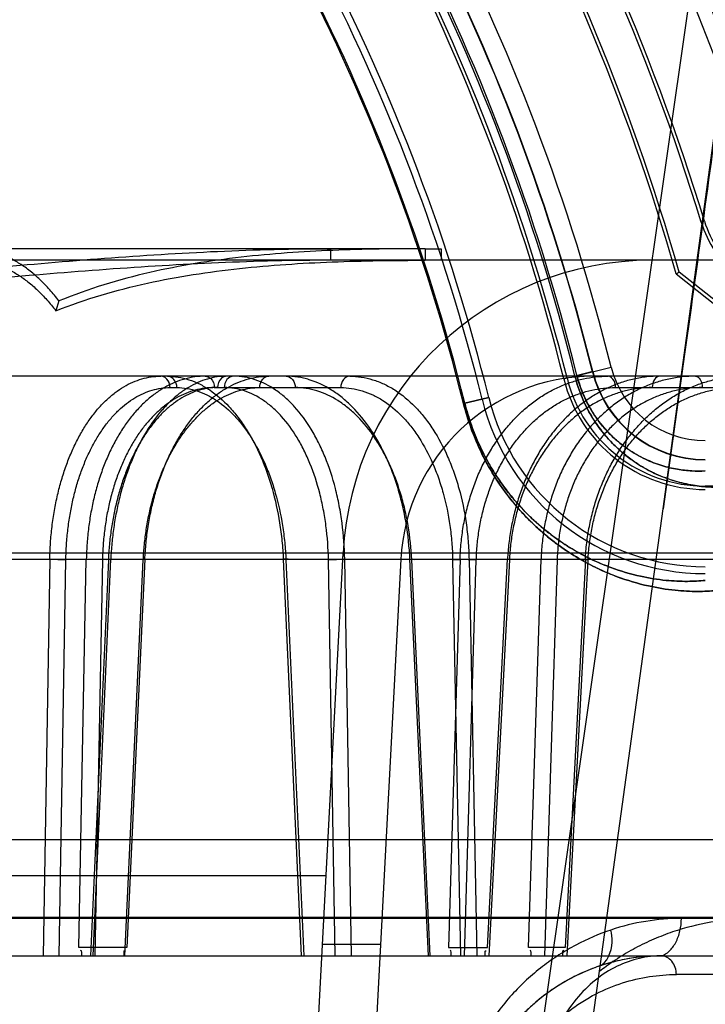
# Model space of a CAD drawing. Header units: millimetres. Extents: x 0 to 297, y 0 to 210.
# Tile 393 of 405: x 242.4574 to 242.546, y 158.7252 to 158.8526. Entities that reach past the tile are written whole.
import ezdxf

# ---------------------------------------------------------------- set-up
doc = ezdxf.new("R2010")
doc.units = ezdxf.units.MM
doc.header["$LTSCALE"] = 16.335
doc.layers.get('0').update_dxf_attribs({"linetype": 'CONTINUOUS'})
for name, color, linetype in [('AXES_REF', 7, 'CONTINUOUS'), ('INTFCLR_1', 7, 'CONTINUOUS'), ('INTFCLR_144815', 7, 'CONTINUOUS'), ('INTFCLR_72935', 7, 'CONTINUOUS')]:
    doc.layers.add(name, color=color, linetype=linetype)

msp = doc.modelspace()

# ---------------------------------------------------------------- linework, layer by layer
at = {"color": 7, "linetype": 'Continuous'}
for radius in [4.8479140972, 4.8475, 4.8164570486]:
    msp.add_circle((241.5069109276, 154.9564782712), radius, dxfattribs=at)
msp.add_arc((241.5069109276, 154.9564782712), 4.8, 278.2771290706, 261.7228709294, dxfattribs=at)
at = {"layer": 'AXES_REF', "color": 7, "linetype": 'Continuous'}
msp.add_arc((241.5069109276, 154.9564782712), 4.91, 113.0826119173, 66.9173880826, dxfattribs=at)
at = {"layer": 'AXES_REF', "color": 9, "linetype": 'Continuous'}
msp.add_arc((241.5069109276, 154.9564782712), 4.4222561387, 94.4118118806, 85.5881881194, dxfattribs=at)
at = {"layer": 'INTFCLR_1', "color": 9, "linetype": 'Continuous'}
for p, q in [((242.5455073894, 158.8264149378), (242.5459258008, 158.8265425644)), ((242.5291855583, 158.8065024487), (242.5338629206, 158.8076626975)), ((242.528157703, 158.8062474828), (242.5277331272, 158.8061421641)), ((242.5147802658, 158.8029291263), (242.5180272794, 158.8037345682))]:
    msp.add_line(p, q, dxfattribs=at)
at = {"layer": 'INTFCLR_1', "color": 6, "linetype": 'Continuous'}
for centre, radius, start, end in [((242.2670507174, 158.7414782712), 0.3024416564, 16.9630954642, 50.66033312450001), ((242.2670507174, 158.7414782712), 0.3015600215, 16.9630954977, 50.6004938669), ((242.2670507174, 158.7414782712), 0.2911225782, 16.9630954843, 44.741095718), ((242.2670507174, 158.7414782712), 0.2915600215, 16.9630953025, 44.8084638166), ((242.2670507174, 158.7414782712), 0.2996810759, 10.8985890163, 42.7086480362), ((242.2670507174, 158.7414782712), 0.2685828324, 13.9313766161, 41.16544924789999), ((242.2670507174, 158.7414782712), 0.2690202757, 13.9313763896, 41.16544924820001), ((242.2670507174, 158.7414782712), 0.2585828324, 13.9313761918, 41.1654492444), ((242.2670507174, 158.7414782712), 0.2577011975, 13.9313763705, 41.1654492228), ((242.5587252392, 158.8304467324), 0.0138190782, 196.9630953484, 231.7098366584), ((242.5587252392, 158.8304467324), 0.0133816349, 196.9630993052, 231.7098335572), ((242.5460372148, 158.8106826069), 0.018858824, 193.9313730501, 270.0000005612), ((242.5460372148, 158.8106826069), 0.0184213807, 193.9313762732, 270.0000001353), ((242.5460372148, 158.8106826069), 0.0297404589, 193.9313764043, 269.9999999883), ((242.5460372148, 158.8106826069), 0.028858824, 193.9313780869, 270.0000003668)]:
    msp.add_arc(centre, radius, start, end, dxfattribs=at)
at = {"layer": 'INTFCLR_1', "color": 9, "linetype": 'Continuous'}
for centre, radius, start, end in [((242.2670507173, 158.7414782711), 0.302178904, 4.2349584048, 43.61014177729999), ((242.2670507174, 158.7414782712), 0.2748983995, 13.9313763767, 41.1654492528), ((242.2670507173, 158.7414782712), 0.2723987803, 13.931376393, 41.1654492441), ((242.2670507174, 158.7414782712), 0.2700792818, 13.9313770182, 41.165449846), ((242.2670507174, 158.7414782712), 0.2703464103, 13.9313763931, 41.1654492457), ((242.2670507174, 158.7414782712), 0.2552374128, 13.9313770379, 41.16544983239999), ((242.2670507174, 158.7414782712), 0.2554052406, 13.9313763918, 41.1654492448), ((242.5460372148, 158.8106826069), 0.0125432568, 193.931376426, 269.9999999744), ((242.5460372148, 158.8106826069), 0.0150428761, 193.9313763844, 270.0000000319)]:
    msp.add_arc(centre, radius, start, end, dxfattribs=at)
for points, knots in [([(242.5291855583, 158.8065024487), (242.5293051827, 158.8060202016), (242.5295786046, 158.8050769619), (242.5300872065, 158.8037251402), (242.5308410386, 158.8020998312), (242.5320655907, 158.8000445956), (242.5336970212, 158.7980661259), (242.5353689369, 158.7965210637), (242.5371228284, 158.7951842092), (242.5399422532, 158.7935457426), (242.5432319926, 158.7924866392), (242.5462878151, 158.7921251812), (242.5476900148, 158.7921184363), (242.5483625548, 158.7921521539)], [0, 0, 0, 0, 0.0575012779, 0.1135163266, 0.166991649, 0.2646772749, 0.3895690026, 0.4621734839, 0.5277539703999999, 0.6444450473, 0.8381308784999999, 0.9220700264, 1, 1, 1, 1]), ([(242.5294448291, 158.8065667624), (242.5295483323, 158.806149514), (242.5298963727, 158.8049500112), (242.5306644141, 158.8031182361), (242.531941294, 158.8009830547), (242.5333564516, 158.7992750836), (242.5348063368, 158.7979437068), (242.536326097, 158.7967938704), (242.5381772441, 158.7957297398), (242.540346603, 158.7948893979), (242.5423684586, 158.7944067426), (242.5442499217, 158.7941963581), (242.545458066, 158.7941994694), (242.5460372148, 158.7942328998)], [0, 0, 0, 0, 0.0575673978, 0.16708977, 0.2648739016, 0.3898410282, 0.4624776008, 0.5280767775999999, 0.6447336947, 0.747042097, 0.8385964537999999, 0.9223167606, 1, 1, 1, 1]), ([(242.514780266, 158.8029291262), (242.5150280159, 158.8019303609), (242.5156036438, 158.8000066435), (242.5167000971, 158.797289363), (242.5179486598, 158.7948398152), (242.5192924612, 158.7926650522), (242.5206741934, 158.7907670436), (242.5224559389, 158.7886467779), (242.5242829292, 158.786841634), (242.5261243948, 158.7853130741), (242.527826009, 158.7840456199), (242.5298893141, 158.7827305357), (242.5322993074, 158.7814838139), (242.5351769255, 158.78028178), (242.538439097, 158.7793129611), (242.5419596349, 158.7787409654), (242.5449174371, 158.7785917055), (242.5467011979, 158.7786762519), (242.5475007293, 158.7787542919)], [0, 0, 0, 0, 0.06983020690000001, 0.1360165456, 0.1985856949, 0.2561722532, 0.3093207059, 0.3577512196, 0.4440024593, 0.4831205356, 0.5200948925, 0.5879287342, 0.6488908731, 0.7039975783, 0.7993757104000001, 0.8790225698, 0.9454860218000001, 1, 1, 1, 1]), ([(242.5149431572, 158.8029695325), (242.5151785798, 158.8020204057), (242.5157257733, 158.8001923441), (242.5167683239, 158.7976104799), (242.5179556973, 158.7952833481), (242.5192337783, 158.7932175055), (242.5205479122, 158.7914149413), (242.5222425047, 158.7894018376), (242.5239799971, 158.7876885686), (242.525731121, 158.7862384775), (242.5273492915, 158.7850365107), (242.5293108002, 158.7837902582), (242.531601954, 158.7826100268), (242.5343365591, 158.7814737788), (242.5374361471, 158.7805607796), (242.5407793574, 158.7800271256), (242.543586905, 158.7798942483), (242.545278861, 158.7799828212), (242.5460372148, 158.7800595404)], [0, 0, 0, 0, 0.0698671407, 0.1360883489, 0.1986819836, 0.2562926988, 0.3094735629, 0.3579124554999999, 0.4441892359, 0.4833221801, 0.5202930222, 0.5881501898, 0.6490914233, 0.7042036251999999, 0.7995434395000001, 0.8791525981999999, 0.9455413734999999, 1, 1, 1, 1])]:
    msp.add_open_spline(points, degree=3, knots=knots, dxfattribs=at)
at = {"layer": 'INTFCLR_144815', "color": 9, "linetype": 'Continuous'}
for p, q in [((242.5826326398, 159.1257148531), (242.4919602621, 158.4917480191)), ((242.5098076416, 158.8229782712), (242.2670507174, 158.8229782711)), ((242.4976229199, 158.8214782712), (242.4976229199, 158.8229782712)), ((242.5098076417, 158.8229782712), (242.5098076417, 158.8214782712)), ((242.6071413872, 158.8214782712), (242.448233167, 158.8214782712)), ((242.5888027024, 158.8064782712), (241.998449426, 158.8064782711)), ((242.4768277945, 158.8050044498), (242.4776998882, 158.8050044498)), ((242.4825474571, 158.8050044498), (242.4988945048, 158.8050044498)), ((242.5344169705, 158.8050044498), (242.5636403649, 158.8050044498)), ((242.4946802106, 158.4564885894), (242.540606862, 158.7892996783)), ((242.6440459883, 158.7835717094), (241.9365231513, 158.7835717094)), ((241.9800077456, 158.7827866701), (242.6108605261, 158.7827866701)), ((242.4612739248, 158.7827866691), (242.4604216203, 158.7314782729)), ((242.462501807, 158.731478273), (242.463350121, 158.7827343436)), ((242.4650216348, 158.7325690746), (242.4659922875, 158.7827866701)), ((242.4688428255, 158.7827343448), (242.4665468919, 158.7314782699)), ((242.4668630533, 158.7314782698), (242.4691582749, 158.7827866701)), ((242.4680828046, 158.7827343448), (242.4670952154, 158.7314782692)), ((242.4709809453, 158.731478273), (242.4733591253, 158.7827343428)), ((242.4735644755, 158.7827866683), (242.4712374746, 158.7325690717)), ((242.4914645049, 158.7827866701), (242.4937786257, 158.7314782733)), ((242.4920843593, 158.7827863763), (242.4914645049, 158.7827866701)), ((242.4918127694, 158.7827343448), (242.4941216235, 158.7314782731)), ((242.497305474, 158.7827343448), (242.4994145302, 158.7827866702)), ((242.4981667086, 158.7314782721), (242.497305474, 158.7827343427)), ((242.5002737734, 158.7314782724), (242.4994145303, 158.7827866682)), ((242.5102401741, 158.731478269), (242.5078418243, 158.782786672)), ((242.5078418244, 158.7827866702), (242.5083926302, 158.7827786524)), ((242.5104740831, 158.7314782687), (242.5080809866, 158.7827343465)), ((242.514332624, 158.7827866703), (242.5128456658, 158.7325690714)), ((242.5133652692, 158.7827343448), (242.5154866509, 158.7827866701)), ((242.5133652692, 158.7827343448), (242.5143662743, 158.7314782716)), ((242.5149110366, 158.7314782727), (242.5164261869, 158.7827343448)), ((242.5154866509, 158.7827866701), (242.5164859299, 158.7314782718)), ((242.5178791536, 158.7325690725), (242.5204644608, 158.7827866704)), ((242.5206988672, 158.7827343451), (242.5180576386, 158.7314782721)), ((242.5231951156, 158.7325690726), (242.524801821, 158.7827866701)), ((242.5268817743, 158.7827343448), (242.5252442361, 158.7314782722)), ((242.5305289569, 158.7827866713), (242.5278963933, 158.7325690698)), ((242.5281831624, 158.731478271), (242.5308724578, 158.7827343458)), ((242.4970052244, 158.7418272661), (242.0370962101, 158.7418272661)), ((242.6884931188, 158.7364346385), (242.4373094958, 158.7364346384)), ((242.7034919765, 158.7363037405), (242.4433604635, 158.7363037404)), ((241.8744742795, 158.7314782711), (242.6834933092, 158.7314782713)), ((242.6449035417, 158.7290655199), (242.5423003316, 158.7290655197))]:
    msp.add_line(p, q, dxfattribs=at)
at = {"layer": 'INTFCLR_144815', "color": 7, "linetype": 'Continuous'}
msp.add_line((242.5406068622, 158.7892996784), (242.5634689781, 158.957424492), dxfattribs=at)
at = {"layer": 'INTFCLR_144815', "color": 6, "linetype": 'Continuous'}
for p, q in [((242.5098076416, 158.8229782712), (242.5118853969, 158.8229782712)), ((242.511885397, 158.8229782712), (242.511885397, 158.8214782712)), ((242.4624611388, 158.8162130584), (242.462050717, 158.8149575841)), ((242.4820507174, 158.4564782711), (242.4991929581, 158.7835717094)), ((242.4612739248, 158.7827866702), (242.463350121, 158.7827343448)), ((242.4680828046, 158.7827343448), (242.4659922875, 158.7827866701)), ((242.468570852, 158.7827835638), (242.4691582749, 158.7827866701)), ((242.4735644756, 158.7827866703), (242.4730507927, 158.7827760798)), ((242.5066621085, 158.7827866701), (242.4895506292, 158.4562801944)), ((242.514332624, 158.7827866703), (242.5164261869, 158.7827343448)), ((242.5206988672, 158.7827343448), (242.520163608, 158.7827829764)), ((242.5268817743, 158.7827343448), (242.524801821, 158.7827866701)), ((242.530268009, 158.7827797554), (242.5308724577, 158.7827343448)), ((242.5493198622, 158.7464782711), (242.02131236, 158.7464782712)), ((242.4712375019, 158.7325690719), (242.4650216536, 158.7325690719)), ((242.4965424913, 158.7329977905), (242.5040527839, 158.7329977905)), ((242.5128456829, 158.7325690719), (242.5178791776, 158.7325690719)), ((242.5278964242, 158.7325690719), (242.5231951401, 158.7325690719))]:
    msp.add_line(p, q, dxfattribs=at)
for centre, radius, start, end in [((242.5391381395, 158.7814782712), 0.04, 89.9999999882, 176.9999999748), ((242.5316278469, 158.7814782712), 0.025, 90.0000000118, 176.9999999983)]:
    msp.add_arc(centre, radius, start, end, dxfattribs=at)
at = {"layer": 'INTFCLR_144815', "color": 9, "linetype": 'Continuous'}
for centre, radius, start, end in [((242.5429463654, 158.7078269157), 0.0284944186, 90.0051437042, 108.6480614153), ((242.5403635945, 158.7064782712), 0.025, 90.0000000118, 176.0000000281)]:
    msp.add_arc(centre, radius, start, end, dxfattribs=at)
at = {"layer": 'INTFCLR_144815', "color": 7, "linetype": 'Continuous'}
for points, knots in [([(242.5826326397, 159.1257148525), (242.5830270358, 159.125722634), (242.5829847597, 159.1244037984), (242.5830933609, 159.1233782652), (242.5830649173, 159.1220114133), (242.5830261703, 159.1206181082), (242.5829541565, 159.1191448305), (242.582860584, 159.1175609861), (242.5827440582, 159.1158549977), (242.5826215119, 159.1142394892), (242.5825016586, 159.1127574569), (242.5823936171, 159.1114767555), (242.5822717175, 159.1100842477), (242.5821341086, 159.1085642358), (242.5819796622, 159.106911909), (242.5818061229, 159.1051074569), (242.5816088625, 159.1031094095), (242.5813852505, 159.1009016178), (242.5811361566, 159.0984991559), (242.5808576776, 159.0958695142), (242.5805342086, 159.0928764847), (242.5801756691, 159.0896244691), (242.5797765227, 159.0860679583), (242.5793289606, 159.0821444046), (242.5788079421, 159.0776501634), (242.5782200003, 159.0726570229), (242.5775504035, 159.0670512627), (242.5767915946, 159.0607852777), (242.5759138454, 159.0536322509), (242.5749165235, 159.0456053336), (242.5737774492, 159.0365440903), (242.5724849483, 159.0263738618), (242.5710557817, 159.0152417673), (242.5694912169, 159.0031652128), (242.5678182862, 158.9903568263), (242.566023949, 158.9767188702), (242.5641351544, 158.9624564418), (242.5621568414, 158.9476051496), (242.560101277, 158.9322540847), (242.5579531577, 158.9162868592), (242.5556983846, 158.8995988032), (242.5533523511, 158.882304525), (242.5509465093, 158.8646342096), (242.548490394, 158.8466545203), (242.545962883, 158.8282090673), (242.5433263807, 158.8090242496), (242.5415286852, 158.7959797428), (242.5406068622, 158.7892996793)], [0, 0, 0, 0, 0.0034886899, 0.0071800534, 0.0109842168, 0.015031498, 0.0196690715, 0.0239789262, 0.0290766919, 0.0347873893, 0.0383085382, 0.04222623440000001, 0.0461540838, 0.05067084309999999, 0.05572407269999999, 0.06083082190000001, 0.0667029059, 0.0734805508, 0.0804562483, 0.0880639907, 0.0968669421, 0.1070805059, 0.1169988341, 0.1285179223, 0.1420051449, 0.1570117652, 0.1729819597, 0.1919344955, 0.2128325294, 0.2367173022, 0.263469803, 0.2936002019, 0.327385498, 0.3627292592, 0.4012969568, 0.4416240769, 0.4843818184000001, 0.5285341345, 0.5741280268, 0.6213572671, 0.6710193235, 0.7230570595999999, 0.7757074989, 0.8287361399, 0.883544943, 0.9403621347, 1, 1, 1, 1]), ([(242.5403635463, 158.7314782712), (242.5387686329, 158.7314782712), (242.5363485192, 158.7312455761), (242.5335983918, 158.7305700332), (242.5320245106, 158.7300576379), (242.5304410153, 158.7294524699), (242.5284789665, 158.7285252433), (242.5261889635, 158.7271297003), (242.5243192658, 158.7257011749), (242.5225551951, 158.7240499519), (242.5214780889, 158.7230193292), (242.5208723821, 158.7222759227)], [0, 0, 0, 0, 0.2151948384, 0.325426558, 0.3816421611, 0.4384201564, 0.5540782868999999, 0.6738510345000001, 0.7997002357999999, 0.8706165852, 1, 1, 1, 1])]:
    msp.add_open_spline(points, degree=3, knots=knots, dxfattribs=at)
at = {"layer": 'INTFCLR_144815', "color": 6, "linetype": 'Continuous'}
for points, knots in [([(242.4392338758, 158.8190931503), (242.4440805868, 158.8195708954), (242.4537796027, 158.8205294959), (242.4683503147, 158.8217998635), (242.4829672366, 158.8227265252), (242.4927330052, 158.8229781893), (242.4976229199, 158.8229782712)], [0, 0, 0, 0, 0.2495910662, 0.4994364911, 0.7495091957, 1, 1, 1, 1]), ([(242.5098076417, 158.8229782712), (242.505837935, 158.8229734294), (242.4978914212, 158.8228697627), (242.4859789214, 158.822046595), (242.4740309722, 158.8201481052), (242.4662732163, 158.8177850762), (242.4624611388, 158.8162130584)], [0, 0, 0, 0, 0.2476832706, 0.4951751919, 0.7442422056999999, 1, 1, 1, 1]), ([(242.4976229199, 158.8214782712), (242.4927721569, 158.8214780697), (242.4830762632, 158.8212351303), (242.4685508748, 158.8203415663), (242.4540464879, 158.8191170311), (242.4443833, 158.8181936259), (242.4395507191, 158.8177335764)], [0, 0, 0, 0, 0.2498861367, 0.499769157, 0.7498206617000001, 1, 1, 1, 1]), ([(242.4624611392, 158.8162130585), (242.4620782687, 158.816713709), (242.4612987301, 158.8176637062), (242.4600518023, 158.8189590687), (242.4587638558, 158.8200827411), (242.4574401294, 158.821031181), (242.4560853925, 158.8217992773), (242.4551491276, 158.822194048), (242.4546798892, 158.822358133)], [0, 0, 0, 0, 0.1881234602, 0.3664007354, 0.5360715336, 0.6975879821, 0.8516252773, 1, 1, 1, 1]), ([(242.462050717, 158.8149575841), (242.4659052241, 158.8164746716), (242.4737402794, 158.8187542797), (242.4857833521, 158.8205802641), (242.497794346, 158.8213735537), (242.5058058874, 158.8214736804), (242.5098076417, 158.8214782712)], [0, 0, 0, 0, 0.2551578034, 0.5043551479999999, 0.7521427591, 1, 1, 1, 1]), ([(242.4545507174, 158.8208805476), (242.4550034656, 158.820722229), (242.4559065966, 158.8203413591), (242.4572130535, 158.8196003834), (242.4584890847, 158.8186857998), (242.4597301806, 158.8176026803), (242.4609312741, 158.8163546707), (242.4616820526, 158.8154396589), (242.4620507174, 158.8149575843)], [0, 0, 0, 0, 0.1485290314, 0.3026555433, 0.4642103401, 0.6338679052, 0.8120636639, 1, 1, 1, 1]), ([(242.4612739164, 158.7827866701), (242.4612862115, 158.7834931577), (242.4613461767, 158.7849057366), (242.4615430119, 158.7870111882), (242.4618469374, 158.7890866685), (242.4622540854, 158.7911010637), (242.4627584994, 158.7930318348), (242.46335371, 158.7948660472), (242.4640374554, 158.7966017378), (242.4648067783, 158.7982311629), (242.465653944, 158.7997379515), (242.4665714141, 158.8011107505), (242.4675525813, 158.8023423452), (242.4685941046, 158.8034287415), (242.4696877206, 158.8043603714), (242.4708227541, 158.8051286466), (242.4719868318, 158.8057278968), (242.4731749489, 158.8061582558), (242.4743859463, 158.8064195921), (242.4752051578, 158.8064782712), (242.4756144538, 158.8064782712)], [0, 0, 0, 0, 0.0700699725, 0.1401357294, 0.2096107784, 0.2779828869, 0.3438305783, 0.4073959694, 0.4690980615, 0.5287008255, 0.5859448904, 0.6403606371, 0.6922650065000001, 0.7418979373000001, 0.7893762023, 0.8344645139, 0.8775150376, 0.9188803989, 0.9594118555, 1, 1, 1, 1]), ([(242.4813819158, 158.8064782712), (242.4809363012, 158.8064782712), (242.4800360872, 158.8064170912), (242.478696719, 158.8061409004), (242.4773738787, 158.805679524), (242.4760882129, 158.8050395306), (242.4748535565, 158.8042313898), (242.4736764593, 158.803264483), (242.4725591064, 158.8021429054), (242.4715075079, 158.8008729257), (242.4705327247, 158.7994689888), (242.4696410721, 158.7979431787), (242.4688366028, 158.7963056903), (242.468122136, 158.794562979), (242.4675044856, 158.7927315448), (242.4669888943, 158.7908303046), (242.4665784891, 158.7888797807), (242.4662723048, 158.7868871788), (242.4660699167, 158.7848527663), (242.4660062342, 158.7834801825), (242.4659922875, 158.7827866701)], [0, 0, 0, 0, 0.0431874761, 0.08713207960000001, 0.1321593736, 0.1785828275, 0.2259719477, 0.2748702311, 0.3259539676, 0.3791729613, 0.4344645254, 0.4914176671, 0.5502883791, 0.6111389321, 0.6738277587, 0.7374862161, 0.8019459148, 0.8669041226, 0.9327735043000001, 1, 1, 1, 1]), ([(242.4841628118, 158.8064782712), (242.483744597, 158.8064782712), (242.4828972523, 158.806416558), (242.4816355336, 158.8061395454), (242.4803857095, 158.8056775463), (242.4791667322, 158.8050372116), (242.4779911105, 158.8042290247), (242.4768650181, 158.8032620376), (242.4757909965, 158.8021404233), (242.4747748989, 158.8008704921), (242.473827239, 158.7994665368), (242.4729541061, 158.797940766), (242.4721597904, 158.7963032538), (242.4714471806, 158.794560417), (242.4708231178, 158.7927288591), (242.4702927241, 158.7908277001), (242.4698594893, 158.7888779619), (242.4695230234, 158.7868866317), (242.4692827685, 158.7848533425), (242.4691887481, 158.7834806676), (242.4691582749, 158.7827866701)], [0, 0, 0, 0, 0.0411067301, 0.0831661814, 0.1265690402, 0.1716805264, 0.2181575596, 0.2664977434, 0.3173216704, 0.3705744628, 0.4261667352, 0.4836460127, 0.5432196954, 0.604927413, 0.6686008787, 0.7333013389, 0.7988331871, 0.864827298, 0.9317205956, 1, 1, 1, 1]), ([(242.4735644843, 158.7827866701), (242.4735967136, 158.7834939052), (242.4736990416, 158.7849080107), (242.4739668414, 158.7870135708), (242.4743489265, 158.789088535), (242.474840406, 158.79110248), (242.4754338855, 158.7930335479), (242.4761226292, 158.7948692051), (242.476904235, 158.7966065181), (242.4777750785, 158.798237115), (242.4787259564, 158.7997442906), (242.4797483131, 158.8011170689), (242.4808351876, 158.8023483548), (242.4819829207, 158.8034341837), (242.4831820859, 158.8043648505), (242.4844205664, 158.805131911), (242.4856845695, 158.805729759), (242.486969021, 158.8061588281), (242.4882732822, 158.8064194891), (242.4891535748, 158.8064782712), (242.4895935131, 158.8064782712)], [0, 0, 0, 0, 0.0680187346, 0.1361392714, 0.2038252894, 0.2706156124, 0.3351967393, 0.397803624, 0.4588624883, 0.5180930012, 0.5752619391, 0.6299159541, 0.6823660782, 0.7328580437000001, 0.7814916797, 0.8279517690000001, 0.8725425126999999, 0.9155298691, 0.9577325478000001, 1, 1, 1, 1]), ([(242.5143326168, 158.7827866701), (242.514353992, 158.7834939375), (242.5144437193, 158.7849093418), (242.5147197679, 158.787016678), (242.5151374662, 158.7890934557), (242.515691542, 158.7911091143), (242.5163739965, 158.7930416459), (242.5171766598, 158.7948785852), (242.5180972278, 158.7966185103), (242.5191304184, 158.798250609), (242.5202653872, 158.7997583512), (242.5214907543, 158.8011298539), (242.5227991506, 158.8023597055), (242.5241863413, 158.8034442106), (242.5256402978, 158.8043731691), (242.5271466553, 158.8051382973), (242.5286876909, 158.8057339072), (242.5302570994, 158.8061609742), (242.5318543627, 158.8064201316), (242.5329320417, 158.8064782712), (242.5334731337, 158.8064782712)], [0, 0, 0, 0, 0.0631976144, 0.1265589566, 0.1896844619, 0.2522453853, 0.3131073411, 0.3725758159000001, 0.4311278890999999, 0.4887472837, 0.5449165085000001, 0.599488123, 0.6528112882, 0.7050835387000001, 0.7565270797, 0.8066698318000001, 0.8557317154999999, 0.9038293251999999, 0.9516729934, 1, 1, 1, 1]), ([(242.5401227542, 158.8064782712), (242.539571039, 158.8064782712), (242.5384589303, 158.8064172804), (242.5367993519, 158.8061425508), (242.5351544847, 158.8056834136), (242.5335493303, 158.8050457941), (242.5320012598, 158.8042398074), (242.5305192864, 158.8032747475), (242.5291065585, 158.8021545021), (242.5277708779, 158.8008851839), (242.5265264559, 158.7994812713), (242.525381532, 158.7979551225), (242.5243417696, 158.7963170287), (242.523410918, 158.7945734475), (242.5225978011, 158.7927408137), (242.5219091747, 158.7908382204), (242.5213494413, 158.7888863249), (242.5209180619, 158.7868923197), (242.5206144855, 158.7848565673), (242.5204997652, 158.7834810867), (242.5204644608, 158.7827866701)], [0, 0, 0, 0, 0.0489165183, 0.09851922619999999, 0.1488646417, 0.2000363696, 0.2513763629, 0.3033548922, 0.3566009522, 0.4110109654, 0.4665169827, 0.5227420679, 0.579989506, 0.6383742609, 0.6978243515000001, 0.7575985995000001, 0.8176298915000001, 0.8777250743, 0.938351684, 1, 1, 1, 1]), ([(242.5447550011, 158.8064782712), (242.544182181, 158.8064782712), (242.5430293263, 158.8064175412), (242.541310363, 158.8061431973), (242.5396101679, 158.8056845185), (242.537954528, 158.805047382), (242.5363614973, 158.8042417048), (242.5348404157, 158.8032768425), (242.5333943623, 158.8021567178), (242.5320312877, 158.8008874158), (242.530765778, 158.799483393), (242.5296063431, 158.7979569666), (242.5285585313, 158.7963185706), (242.5276260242, 158.7945746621), (242.5268176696, 158.7927416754), (242.5261403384, 158.7908386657), (242.5255982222, 158.7888863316), (242.5251902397, 158.7868919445), (242.5249158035, 158.7848558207), (242.5248244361, 158.7834807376), (242.524801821, 158.7827866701)], [0, 0, 0, 0, 0.0502737, 0.1011002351, 0.1525041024, 0.2045410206, 0.2565222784, 0.3089261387, 0.3623936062, 0.4168290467, 0.4721774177, 0.5280823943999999, 0.5848720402, 0.6426851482, 0.7014740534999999, 0.7605299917, 0.8198131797, 0.8791592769, 0.9390526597, 1, 1, 1, 1]), ([(242.5305289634, 158.7827866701), (242.5305656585, 158.7834945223), (242.5306880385, 158.7849113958), (242.5310187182, 158.7870191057), (242.5314967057, 158.7890961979), (242.5321158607, 158.7911119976), (242.5328669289, 158.793044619), (242.5337413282, 158.7948816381), (242.5347367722, 158.7966215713), (242.5358475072, 158.79825352), (242.5370617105, 158.799760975), (242.5383671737, 158.8011321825), (242.5397562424, 158.8023616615), (242.5412244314, 158.803445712), (242.5427588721, 158.8043741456), (242.5443443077, 158.8051388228), (242.5459622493, 158.8057341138), (242.5476062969, 158.8061609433), (242.5492759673, 158.8064200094), (242.550401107, 158.8064782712), (242.5509657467, 158.8064782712)], [0, 0, 0, 0, 0.0617823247, 0.1238447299, 0.1858195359, 0.247403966, 0.3074912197, 0.3663888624, 0.4245774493, 0.4820469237, 0.5382776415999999, 0.5931090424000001, 0.6468783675, 0.699766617, 0.7519718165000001, 0.8029757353, 0.8529596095, 0.9020028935, 0.950783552, 1, 1, 1, 1])]:
    msp.add_open_spline(points, degree=3, knots=knots, dxfattribs=at)
at = {"layer": 'INTFCLR_144815', "color": 9, "linetype": 'Continuous'}
for points, knots in [([(242.4768277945, 158.8050044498), (242.4768236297, 158.8052993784), (242.4766749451, 158.8059897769), (242.4760016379, 158.8064782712), (242.4756144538, 158.8064782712)], [0, 0, 0, 0, 0.4323997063, 1, 1, 1, 1]), ([(242.4764865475, 158.8064782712), (242.4774225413, 158.8064782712), (242.4788580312, 158.806237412), (242.48041302, 158.8055947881), (242.4812972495, 158.8051183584), (242.482664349, 158.8042590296), (242.4841469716, 158.8029479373), (242.4854385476, 158.8014065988), (242.4861617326, 158.800412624), (242.4872491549, 158.7987698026), (242.4881786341, 158.79697364), (242.4889648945, 158.7950745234), (242.4894739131, 158.7937145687), (242.4902685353, 158.7912177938), (242.4908327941, 158.7886210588), (242.4911627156, 158.7863360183), (242.4913437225, 158.7847653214), (242.4914294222, 158.7835795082), (242.4914645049, 158.7827866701)], [0, 0, 0, 0, 0.0921205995, 0.1402279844, 0.1652391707, 0.1908878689, 0.29907158, 0.3579245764, 0.3886717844, 0.4199967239, 0.5517927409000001, 0.5866770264, 0.6223092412, 0.6946708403, 0.8444081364, 0.8830678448, 0.9218924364, 1, 1, 1, 1]), ([(242.4776998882, 158.8050044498), (242.4776972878, 158.805188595), (242.4776125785, 158.8058488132), (242.4769721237, 158.8064782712), (242.4764865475, 158.8064782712)], [0, 0, 0, 0, 0.2749777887, 1, 1, 1, 1]), ([(242.4813819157, 158.8064782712), (242.481622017, 158.8064782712), (242.4822999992, 158.8061762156), (242.4825415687, 158.8054385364), (242.4825474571, 158.8050044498)], [0, 0, 0, 0, 0.3561129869, 1, 1, 1, 1]), ([(242.4841628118, 158.8064782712), (242.4839142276, 158.8064782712), (242.4832213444, 158.8061885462), (242.4829556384, 158.8054411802), (242.4829494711, 158.8050044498)], [0, 0, 0, 0, 0.3627070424, 1, 1, 1, 1]), ([(242.4850349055, 158.8064782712), (242.4847171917, 158.8064782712), (242.484029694, 158.8060901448), (242.4838267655, 158.8053727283), (242.4838215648, 158.8050044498)], [0, 0, 0, 0, 0.4631199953, 1, 1, 1, 1]), ([(242.4994145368, 158.7827866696), (242.4993869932, 158.7843509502), (242.4992172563, 158.7866813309), (242.4987855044, 158.789357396), (242.4984752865, 158.7908461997), (242.4979627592, 158.7929725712), (242.4971930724, 158.79534956), (242.4961891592, 158.7975814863), (242.4955695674, 158.7987650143), (242.4946398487, 158.8003757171), (242.4935692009, 158.8018569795), (242.4923486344, 158.8031385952), (242.491550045, 158.8038884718), (242.4901346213, 158.8050038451), (242.4879192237, 158.8061520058), (242.4859764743, 158.8064782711), (242.4850349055, 158.8064782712)], [0, 0, 0, 0, 0.1551522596, 0.2310564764, 0.2686978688, 0.3059351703, 0.4479695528, 0.5155333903, 0.5484332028, 0.5803995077, 0.6999927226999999, 0.7282408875, 0.7558582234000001, 0.8085654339, 0.9066255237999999, 1, 1, 1, 1]), ([(242.4884279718, 158.8050044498), (242.488431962, 158.8052986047), (242.4885671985, 158.8059747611), (242.4892171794, 158.8064782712), (242.4895935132, 158.8064782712)], [0, 0, 0, 0, 0.4387398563, 1, 1, 1, 1]), ([(242.5078418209, 158.782786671), (242.5077698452, 158.784354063), (242.5075243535, 158.7866882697), (242.506991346, 158.7893594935), (242.5066198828, 158.7908472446), (242.5060129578, 158.7929798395), (242.5051228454, 158.7953603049), (242.5039935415, 158.7975844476), (242.5033005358, 158.7987663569), (242.5022588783, 158.8003845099), (242.5010727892, 158.8018650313), (242.4997411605, 158.8031397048), (242.4988661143, 158.8038907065), (242.4973178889, 158.8050099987), (242.4956027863, 158.8058260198), (242.4940913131, 158.8062306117), (242.4930972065, 158.8064203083), (242.4923408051, 158.8064782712), (242.4918392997, 158.8064782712)], [0, 0, 0, 0, 0.150927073, 0.2250456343, 0.2618864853, 0.2983944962, 0.4383280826, 0.5053588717, 0.53813187, 0.5700682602, 0.6904940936, 0.7191856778, 0.7473372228, 0.8013450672, 0.9027166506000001, 0.927389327, 0.9517599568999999, 1, 1, 1, 1]), ([(242.4918392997, 158.8064782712), (242.4921470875, 158.8064782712), (242.4928156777, 158.8060759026), (242.4929998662, 158.8053711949), (242.4930048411, 158.8050044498)], [0, 0, 0, 0, 0.4562748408, 1, 1, 1, 1]), ([(242.5000600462, 158.8064782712), (242.4997522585, 158.8064782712), (242.4990836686, 158.8060759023), (242.4988994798, 158.8053711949), (242.4988945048, 158.8050044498)], [0, 0, 0, 0, 0.4562747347, 1, 1, 1, 1]), ([(242.5000600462, 158.8064782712), (242.5010586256, 158.8064782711), (242.5025829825, 158.8062420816), (242.5042450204, 158.8055967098), (242.5051830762, 158.8051192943), (242.5066167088, 158.8042662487), (242.5081729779, 158.8029590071), (242.5095251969, 158.8014090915), (242.5102754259, 158.8004135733), (242.5113942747, 158.798775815), (242.5123450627, 158.7969781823), (242.5131387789, 158.7950749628), (242.5136476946, 158.7937154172), (242.5144317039, 158.7912195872), (242.5149673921, 158.7886208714), (242.5152592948, 158.7863358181), (242.515410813, 158.7847647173), (242.5154705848, 158.7835790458), (242.5154866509, 158.7827866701)], [0, 0, 0, 0, 0.0967659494, 0.1466539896, 0.1724019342, 0.1986761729, 0.308236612, 0.3671749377, 0.3978274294, 0.4289742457, 0.5593456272, 0.5937296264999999, 0.6288132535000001, 0.6999763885, 0.8470702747, 0.8850494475, 0.9232001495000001, 1, 1, 1, 1]), ([(242.5344169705, 158.8050044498), (242.5344137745, 158.8052954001), (242.5343315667, 158.8059012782), (242.5338010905, 158.8064782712), (242.5334731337, 158.8064782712)], [0, 0, 0, 0, 0.4701183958, 1, 1, 1, 1]), ([(242.5401227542, 158.8064782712), (242.5398652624, 158.8064782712), (242.5392920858, 158.8060121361), (242.5391829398, 158.805370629), (242.5391789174, 158.8050044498)], [0, 0, 0, 0, 0.4128501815, 1, 1, 1, 1]), ([(242.5447550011, 158.8064782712), (242.5450005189, 158.8064782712), (242.5455426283, 158.8059894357), (242.5456328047, 158.8053689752), (242.5456365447, 158.8050044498)], [0, 0, 0, 0, 0.4024470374, 1, 1, 1, 1]), ([(242.463350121, 158.7827343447), (242.463361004, 158.7833921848), (242.4634150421, 158.7847025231), (242.4635937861, 158.786650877), (242.4638690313, 158.7885635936), (242.4642381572, 158.7904264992), (242.4646987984, 158.7922258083), (242.4652477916, 158.7939487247), (242.4658810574, 158.7955835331), (242.4665945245, 158.797118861), (242.4673828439, 158.798544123), (242.4682411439, 158.799848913), (242.469162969, 158.8010242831), (242.4701425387, 158.8020615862), (242.4711729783, 158.8029536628), (242.4722476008, 158.803693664), (242.4733587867, 158.8042756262), (242.4744979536, 158.8046949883), (242.4756572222, 158.8049484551), (242.4764392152, 158.8050044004), (242.4768277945, 158.8050044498)], [0, 0, 0, 0, 0.0693988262, 0.1382651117, 0.2062916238, 0.2731385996, 0.3384897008, 0.4021006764, 0.4637639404, 0.5232925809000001, 0.5805438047, 0.6354114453, 0.6878556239, 0.7379044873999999, 0.7856731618, 0.8313543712, 0.8752258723, 0.9176396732, 0.9590124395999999, 1, 1, 1, 1]), ([(242.4825474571, 158.8050044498), (242.4821316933, 158.805004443), (242.4812951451, 158.8049483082), (242.4800536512, 158.8046954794), (242.4788327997, 158.8042757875), (242.4776419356, 158.8036938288), (242.4764900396, 158.8029539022), (242.4753852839, 158.8020617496), (242.4743347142, 158.801024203), (242.4733455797, 158.7998484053), (242.4724242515, 158.7985430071), (242.4715777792, 158.7971170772), (242.4708114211, 158.7955811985), (242.4701308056, 158.7939457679), (242.4695402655, 158.7922219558), (242.4690443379, 158.7904217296), (242.4686465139, 158.7885586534), (242.4683492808, 158.7866469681), (242.4681552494, 158.7847005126), (242.4680954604, 158.7833914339), (242.4680828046, 158.7827343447)], [0, 0, 0, 0, 0.0428598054, 0.0861260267, 0.1302454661, 0.1755806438, 0.2224378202, 0.2710811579, 0.3217017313, 0.3744176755, 0.4292702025, 0.4862292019, 0.5451979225, 0.6060681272, 0.668703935, 0.7329159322, 0.7984459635, 0.8649858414, 0.932250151, 1, 1, 1, 1]), ([(242.4829494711, 158.8050044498), (242.4825597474, 158.8050043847), (242.4817740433, 158.8049480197), (242.480607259, 158.8046939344), (242.4794562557, 158.8042740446), (242.4783287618, 158.8036916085), (242.477233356, 158.802951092), (242.4761779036, 158.8020585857), (242.4751693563, 158.8010210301), (242.4742146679, 158.7998455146), (242.4733197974, 158.798540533), (242.4724914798, 158.7971150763), (242.4717349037, 158.7955796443), (242.4710556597, 158.7939446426), (242.4704581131, 158.7922212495), (242.4699468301, 158.790421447), (242.469525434, 158.7885587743), (242.4691966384, 158.7866474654), (242.468963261, 158.7847013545), (242.468872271, 158.7833918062), (242.4688428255, 158.7827343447)], [0, 0, 0, 0, 0.0407567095, 0.0820465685, 0.1244954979, 0.1685146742, 0.2144319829, 0.2624799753, 0.3128139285, 0.3655338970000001, 0.4206588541, 0.4781254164, 0.5377999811, 0.5995366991, 0.6631611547, 0.7284477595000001, 0.7951036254, 0.8627857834, 0.9311747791, 1, 1, 1, 1]), ([(242.4733591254, 158.7827343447), (242.4733896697, 158.7833927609), (242.4734852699, 158.7847045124), (242.4737326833, 158.7866532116), (242.474082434, 158.7885662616), (242.4745313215, 158.7904295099), (242.4750764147, 158.7922291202), (242.4757139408, 158.7939522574), (242.4764392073, 158.7955872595), (242.4772475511, 158.7971227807), (242.4781329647, 158.7985481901), (242.4790897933, 158.7998528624), (242.4801107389, 158.8010278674), (242.4811893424, 158.8020647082), (242.4823182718, 158.8029562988), (242.4834901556, 158.8036956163), (242.4846962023, 158.8042768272), (242.485927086, 158.8046957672), (242.4871736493, 158.8049481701), (242.4880120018, 158.8050044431), (242.4884279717, 158.8050044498)], [0, 0, 0, 0, 0.0673777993, 0.1343722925, 0.2007081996, 0.2660758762, 0.3301850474, 0.3928123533, 0.4537711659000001, 0.5128970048, 0.5700590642, 0.6251471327, 0.6781122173, 0.7289825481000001, 0.7778651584, 0.8249141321, 0.8703389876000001, 0.9144084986, 0.9574782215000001, 1, 1, 1, 1]), ([(242.4776998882, 158.8050044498), (242.4785808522, 158.8050043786), (242.4799319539, 158.8047780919), (242.4813957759, 158.8041738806), (242.4822283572, 158.8037261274), (242.4835154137, 158.8029184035), (242.4849115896, 158.8016860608), (242.4861283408, 158.8002371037), (242.4868096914, 158.7993027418), (242.4878342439, 158.7977586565), (242.4887103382, 158.7960702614), (242.4894517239, 158.7942849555), (242.4899316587, 158.7930066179), (242.4906809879, 158.7906597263), (242.4912140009, 158.7882187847), (242.49152625, 158.7860707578), (242.4916976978, 158.7845943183), (242.4917791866, 158.7834796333), (242.4918127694, 158.7827343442)], [0, 0, 0, 0, 0.0921810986, 0.1403217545, 0.1653483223, 0.191011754, 0.2992387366, 0.3581068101, 0.388858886, 0.420186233, 0.5519763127, 0.5868539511, 0.6224772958, 0.6948163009, 0.8444916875, 0.8831320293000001, 0.9219363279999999, 1, 1, 1, 1]), ([(242.497305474, 158.7827343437), (242.4972807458, 158.7842046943), (242.4971231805, 158.7863951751), (242.4967196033, 158.788910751), (242.4964295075, 158.7903102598), (242.4959499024, 158.7923089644), (242.4952287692, 158.7945431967), (242.4942878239, 158.7966413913), (242.4937069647, 158.7977539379), (242.4928354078, 158.7992679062), (242.4918312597, 158.8006603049), (242.4906860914, 158.8018651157), (242.4899367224, 158.8025699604), (242.4886095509, 158.8036184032), (242.4869181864, 158.8044931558), (242.4851502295, 158.8049318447), (242.4842616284, 158.8050044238), (242.4838215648, 158.8050044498)], [0, 0, 0, 0, 0.1551893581, 0.2311039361, 0.2687492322, 0.3059890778, 0.4480201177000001, 0.5155700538, 0.5484606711, 0.5804168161, 0.6999516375, 0.7281817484, 0.7557804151, 0.8084474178, 0.9064139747, 0.953559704, 1, 1, 1, 1]), ([(242.5080809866, 158.7827343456), (242.508012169, 158.7842077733), (242.5077795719, 158.7864020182), (242.5072759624, 158.7889128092), (242.5069254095, 158.7903112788), (242.5063527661, 158.7923160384), (242.5055136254, 158.7945538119), (242.5044492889, 158.7966442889), (242.503796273, 158.7977552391), (242.5028148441, 158.7992765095), (242.5016974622, 158.8006680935), (242.5004434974, 158.801866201), (242.4996196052, 158.8025721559), (242.4981607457, 158.8036243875), (242.495905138, 158.8046990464), (242.493953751, 158.8050044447), (242.4930048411, 158.8050044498)], [0, 0, 0, 0, 0.1508896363, 0.2249961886, 0.2618337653, 0.2983397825, 0.4382783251, 0.5053224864, 0.5381050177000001, 0.5700526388, 0.6905383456, 0.719247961, 0.747418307, 0.8014655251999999, 0.9029305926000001, 1, 1, 1, 1]), ([(242.4988945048, 158.8050044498), (242.4998321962, 158.8050044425), (242.5012636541, 158.8047825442), (242.5028239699, 158.804175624), (242.5037045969, 158.8037269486), (242.5050504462, 158.8029250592), (242.5065111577, 158.8016962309), (242.5077798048, 158.8002393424), (242.5084836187, 158.7993035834), (242.509533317, 158.7977640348), (242.5104247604, 158.7960741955), (242.5111687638, 158.7942853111), (242.5116458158, 158.7930073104), (242.5123806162, 158.7906611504), (242.5128816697, 158.7882183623), (242.513154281, 158.7860705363), (242.5132955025, 158.784593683), (242.5133507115, 158.7834791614), (242.5133652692, 158.7827343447)], [0, 0, 0, 0, 0.0967190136, 0.1465806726, 0.1723146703, 0.1985760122, 0.3080971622, 0.3670217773, 0.3976693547, 0.4288123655, 0.5591857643, 0.5935747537, 0.6286656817, 0.6998490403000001, 0.8469959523, 0.8849916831, 0.9231605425, 1, 1, 1, 1]), ([(242.5164261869, 158.7827343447), (242.5164456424, 158.7833927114), (242.5165273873, 158.7847054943), (242.5167791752, 158.7866556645), (242.5171585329, 158.788570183), (242.5176619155, 158.7904348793), (242.518286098, 158.7922358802), (242.5190267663, 158.7939602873), (242.5198784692, 158.7955964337), (242.5208357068, 158.7971328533), (242.5218913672, 158.7985589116), (242.5230385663, 158.7998637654), (242.5242685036, 158.8010385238), (242.5255731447, 158.8020745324), (242.5269434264, 158.8029647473), (242.5283700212, 158.8037021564), (242.5298419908, 158.8042811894), (242.5313478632, 158.8046980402), (242.5328765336, 158.8049488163), (242.5339044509, 158.8050044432), (242.5344169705, 158.8050044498)], [0, 0, 0, 0, 0.0625751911, 0.1248556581, 0.1866808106, 0.2478568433, 0.308207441, 0.3676164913, 0.4259976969, 0.4832810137, 0.5394189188, 0.5943734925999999, 0.6481451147, 0.7007911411, 0.7524180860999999, 0.8031453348, 0.8531013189, 0.9024260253, 0.9513082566, 1, 1, 1, 1]), ([(242.5391789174, 158.8050044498), (242.5386651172, 158.805004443), (242.537633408, 158.8049484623), (242.5360975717, 158.8046968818), (242.534581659, 158.8042790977), (242.5330970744, 158.8036993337), (242.5316550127, 158.802961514), (242.5302658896, 158.8020710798), (242.5289389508, 158.8010347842), (242.5276835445, 158.7998596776), (242.526508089, 158.7985545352), (242.5254215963, 158.7971283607), (242.5244310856, 158.7955919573), (242.5235437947, 158.7939557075), (242.522765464, 158.7922309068), (242.522102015, 158.7904295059), (242.5215581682, 158.7885651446), (242.5211373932, 158.7866521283), (242.5208432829, 158.7847042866), (242.5207327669, 158.7833923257), (242.5206988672, 158.7827343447)], [0, 0, 0, 0, 0.0484674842, 0.09724098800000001, 0.1465391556, 0.1965208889, 0.2473248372, 0.2990923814, 0.351934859, 0.4059259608, 0.4610962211, 0.5174293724, 0.5748699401, 0.6333655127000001, 0.6928507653, 0.7532178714, 0.8143042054, 0.8759073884, 0.9378494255, 1, 1, 1, 1]), ([(242.5456365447, 158.8050044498), (242.5451023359, 158.805004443), (242.5440313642, 158.804948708), (242.5424384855, 158.8046975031), (242.5408697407, 158.8042801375), (242.5393369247, 158.8037007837), (242.5378516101, 158.8029633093), (242.5364245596, 158.8020731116), (242.5350653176, 158.8010369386), (242.5337834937, 158.7998618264), (242.5325877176, 158.7985565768), (242.5314871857, 158.7971301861), (242.5304890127, 158.7955935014), (242.5296005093, 158.7939569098), (242.528827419, 158.7922317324), (242.528175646, 158.7904299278), (242.5276498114, 158.788565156), (242.5272532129, 158.7866517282), (242.5269892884, 158.7847034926), (242.5269027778, 158.7833919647), (242.5268817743, 158.7827343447)], [0, 0, 0, 0, 0.0498726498, 0.09990516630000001, 0.1502864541, 0.2011534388, 0.25263064, 0.3048543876, 0.3579391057, 0.4119677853, 0.4669861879, 0.5229973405, 0.5799694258, 0.6378754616, 0.6966772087, 0.7562949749, 0.8165953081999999, 0.8774051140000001, 0.9385746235, 1, 1, 1, 1]), ([(242.5308724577, 158.7827343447), (242.5309070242, 158.7833932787), (242.5310208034, 158.7847074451), (242.5313254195, 158.786657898), (242.5317620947, 158.7885726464), (242.5323268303, 158.7904375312), (242.5330159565, 158.7922386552), (242.5338246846, 158.7939631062), (242.5347470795, 158.7955992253), (242.5357771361, 158.7971355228), (242.5369072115, 158.7985613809), (242.5381298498, 158.7998659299), (242.5394356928, 158.8010403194), (242.5408161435, 158.8020758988), (242.5422616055, 158.8029656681), (242.5437621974, 158.8037026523), (242.5453064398, 158.8042813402), (242.5468823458, 158.8046979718), (242.5484783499, 158.804948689), (242.5495501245, 158.8050044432), (242.5500842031, 158.8050044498)], [0, 0, 0, 0, 0.0611914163, 0.1222153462, 0.1829330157, 0.2431697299, 0.3027654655, 0.3616159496, 0.4196421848, 0.4767773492, 0.5329717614, 0.5881802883, 0.6423889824, 0.6956352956, 0.7479993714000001, 0.7995680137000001, 0.850430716, 0.900683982, 0.9504712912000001, 1, 1, 1, 1]), ([(242.5523457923, 158.7363036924), (242.55068693, 158.73630329), (242.5473263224, 158.7360496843), (242.5431947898, 158.7350860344), (242.5399531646, 158.733913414), (242.537549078, 158.7328137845), (242.5356049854, 158.7317231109), (242.5338675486, 158.730595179), (242.5329160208, 158.7298991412), (242.5323479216, 158.7294518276)], [0, 0, 0, 0, 0.2312374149, 0.4677383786, 0.5888809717, 0.7113075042, 0.8358357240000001, 0.8992079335, 1, 1, 1, 1]), ([(242.5396219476, 158.7164854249), (242.5403027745, 158.7165132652), (242.5418613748, 158.7167666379), (242.544218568, 158.7178221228), (242.5465567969, 158.7197042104), (242.548619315, 158.7222956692), (242.5502860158, 158.7254517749), (242.5514801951, 158.7289709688), (242.5520671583, 158.7320436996), (242.5523000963, 158.7344976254), (242.55234239, 158.7357072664), (242.5523457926, 158.7363037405)], [0, 0, 0, 0, 0.079538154, 0.1823736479, 0.2978289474, 0.4265721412, 0.5663430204, 0.7123997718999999, 0.8588159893, 0.9303734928, 1, 1, 1, 1]), ([(242.5403635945, 158.7314782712), (242.5407303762, 158.7315996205), (242.5414792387, 158.732079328), (242.5423029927, 158.7332329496), (242.5428220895, 158.7347062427), (242.5429407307, 158.7357828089), (242.5429438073, 158.7363213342)], [0, 0, 0, 0, 0.1999424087, 0.4444223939, 0.7212887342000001, 1, 1, 1, 1]), ([(242.5338351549, 158.7348253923), (242.5322801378, 158.7343007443), (242.5299790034, 158.7333117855), (242.5274509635, 158.7318351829), (242.5260201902, 158.7308732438), (242.5249584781, 158.7300907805), (242.5239219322, 158.7292545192), (242.5225738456, 158.7280648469), (242.5209672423, 158.7264426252), (242.5194982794, 158.7246600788), (242.5184075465, 158.7231297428), (242.5168042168, 158.7206376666), (242.5157182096, 158.7183712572), (242.5150380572, 158.7164782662)], [0, 0, 0, 0, 0.1812991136, 0.2751287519, 0.3231422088, 0.371699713, 0.4207841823, 0.4702213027, 0.5702691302, 0.6726435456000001, 0.7250124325, 0.7777894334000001, 1, 1, 1, 1]), ([(242.5322856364, 158.7301372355), (242.5334075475, 158.7305203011), (242.534147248, 158.7326806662), (242.5339372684, 158.7343134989), (242.5338351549, 158.7348253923)], [0, 0, 0, 0, 0.6942994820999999, 1, 1, 1, 1]), ([(242.5403635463, 158.7314782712), (242.5394127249, 158.731478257), (242.5374308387, 158.7312518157), (242.5345084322, 158.7302043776), (242.5317059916, 158.7284016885), (242.5292076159, 158.7258973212), (242.5271648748, 158.7228282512), (242.5256753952, 158.7193892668), (242.5247708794, 158.7157991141), (242.5245306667, 158.7133689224), (242.524497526, 158.7121785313)], [0, 0, 0, 0, 0.103625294, 0.2152505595, 0.3354688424, 0.4637590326, 0.5980529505, 0.7349076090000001, 0.8702149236, 1, 1, 1, 1]), ([(242.5423003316, 158.7290655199), (242.5422840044, 158.7296686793), (242.5419699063, 158.7308228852), (242.5408696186, 158.7314782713), (242.5403635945, 158.7314782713)], [0, 0, 0, 0, 0.543877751, 1, 1, 1, 1]), ([(242.519692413, 158.7081350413), (242.5197243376, 158.7085893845), (242.5198159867, 158.7094916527), (242.5201028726, 158.7112493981), (242.520643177, 158.713356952), (242.521407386, 158.7153523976), (242.5221300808, 158.7168469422), (242.5228995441, 158.7182387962), (242.5237571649, 158.7195401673), (242.5246940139, 158.7207457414), (242.5256523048, 158.7218610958), (242.5269119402, 158.7231273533), (242.5285127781, 158.7244605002), (242.5301720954, 158.7256058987), (242.5324044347, 158.7268748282), (242.5352688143, 158.7280566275), (242.5387804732, 158.7288864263), (242.5411364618, 158.7290633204), (242.5423003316, 158.7290655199)], [0, 0, 0, 0, 0.0403295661, 0.08024126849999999, 0.1576250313, 0.2325070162, 0.2690202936, 0.3045528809, 0.3732772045, 0.4067303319, 0.4396992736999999, 0.5034370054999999, 0.5646164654, 0.6239156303, 0.6817237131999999, 0.7917490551, 0.8969435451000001, 1, 1, 1, 1])]:
    msp.add_open_spline(points, degree=3, knots=knots, dxfattribs=at)
at = {"layer": 'INTFCLR_144815', "color": 6, "linetype": 'Continuous'}
for points in [[(242.4654169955, 158.7314782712), (242.4653720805, 158.7317163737), (242.4654932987, 158.7321859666), (242.4652509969, 158.7321859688)], [(242.4708733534, 158.7314782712), (242.4709142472, 158.7317283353), (242.4707769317, 158.7322220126), (242.4710303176, 158.7322220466)], [(242.5131724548, 158.7314782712), (242.5131329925, 158.731727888), (242.5132782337, 158.7322220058), (242.5130255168, 158.7322220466)], [(242.5175909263, 158.7314782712), (242.5176210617, 158.7317153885), (242.5174674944, 158.732185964), (242.517706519, 158.7321859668)], [(242.5235024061, 158.7314782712), (242.5234669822, 158.7317155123), (242.5236118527, 158.7321859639), (242.5233719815, 158.7321859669)], [(242.5276292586, 158.7314782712), (242.5276584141, 158.7317273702), (242.5274920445, 158.7322220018), (242.527742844, 158.7322220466)]]:
    msp.add_open_spline(points, degree=3, dxfattribs=at)
at = {"layer": 'INTFCLR_72935', "color": 6, "linetype": 'Continuous'}
for p, q in [((242.5422715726, 158.8197062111), (242.5426537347, 158.8199615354)), ((242.57932994, 158.790905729), (242.542653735, 158.8199615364)), ((242.5422715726, 158.8197062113), (242.5790345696, 158.7905816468)), ((242.5568477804, 158.7922612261), (242.5460372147, 158.7922612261))]:
    msp.add_line(p, q, dxfattribs=at)
at = {"layer": 'INTFCLR_72935', "color": 9, "linetype": 'Continuous'}
for p, q in [((242.5277331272, 158.8061421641), (242.528157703, 158.8062474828)), ((242.5314784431, 158.807071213), (242.5291855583, 158.8065024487)), ((242.5180272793, 158.8037345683), (242.5147802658, 158.8029291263))]:
    msp.add_line(p, q, dxfattribs=at)
at = {"layer": 'INTFCLR_72935', "color": 6, "linetype": 'Continuous'}
for centre, radius, start, end in [((242.2670507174, 158.7414782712), 0.3024416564, 16.876440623, 50.6603330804), ((242.2670507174, 158.7414782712), 0.3015600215, 16.8240833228, 50.6004938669), ((242.2670507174, 158.7414782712), 0.3020694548, 9.9390037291, 43.6299210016), ((242.2670507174, 158.7414782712), 0.2865600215, 15.8953234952, 43.69894359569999), ((242.2670507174, 158.7414782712), 0.2861225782, 15.8671093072, 43.5585188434), ((242.2670507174, 158.7414782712), 0.2724416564, 13.931376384, 41.1654492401), ((242.2670507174, 158.7414782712), 0.2685828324, 13.9313766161, 41.16544924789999), ((242.2670507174, 158.7414782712), 0.2690202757, 13.9313763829, 41.16544925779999), ((242.2670507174, 158.7414782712), 0.2585828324, 13.9313761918, 41.1654492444), ((242.2670507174, 158.7414782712), 0.2577011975, 13.9313763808, 41.1654492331), ((242.5460372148, 158.8106826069), 0.018858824, 193.93137305, 270.0000005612), ((242.5460372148, 158.8106826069), 0.0184213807, 193.9313763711, 269.9999997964), ((242.5460372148, 158.8106826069), 0.015, 193.9313763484, 269.9999998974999), ((242.5460372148, 158.8106826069), 0.0297404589, 193.931376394, 269.9999999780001), ((242.5460372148, 158.8106826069), 0.028858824, 193.931378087, 270.0000003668)]:
    msp.add_arc(centre, radius, start, end, dxfattribs=at)
at = {"layer": 'INTFCLR_72935', "color": 9, "linetype": 'Continuous'}
for radius, start, end in [(0.2700792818, 13.9313770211, 41.16544983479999), (0.2703464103, 13.9313763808, 41.1654492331), (0.2552374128, 13.9313770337, 41.16544984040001), (0.2554052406, 13.9313763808, 41.1654492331)]:
    msp.add_arc((242.2670507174, 158.7414782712), radius, start, end, dxfattribs=at)
for points, knots in [([(242.5483625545, 158.7921521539), (242.5476897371, 158.7921184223), (242.5462867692, 158.792125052), (242.5441035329, 158.7923841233), (242.5417598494, 158.79295896), (242.5397354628, 158.7937567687), (242.5380544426, 158.7946428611), (242.5367194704, 158.7954903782), (242.5353576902, 158.7965309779), (242.533975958, 158.7978095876), (242.5325843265, 158.799395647), (242.5312291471, 158.8013651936), (242.5302435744, 158.8033106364), (242.5295805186, 158.805071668), (242.5293062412, 158.8060159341), (242.5291855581, 158.8065024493)], [0, 0, 0, 0, 0.07791694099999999, 0.161895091, 0.2537250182, 0.3562874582, 0.412639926, 0.4733285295, 0.5389599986, 0.6106013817, 0.6907200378, 0.7825180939, 0.8864179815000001, 0.9420234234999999, 1, 1, 1, 1]), ([(242.5460372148, 158.7942328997), (242.5454578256, 158.7941994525), (242.5442487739, 158.7941963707), (242.5423651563, 158.7944072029), (242.5403400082, 158.7948912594), (242.5381661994, 158.7957347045), (242.5363118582, 158.7968029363), (242.5347965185, 158.7979523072), (242.5335981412, 158.7990541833), (242.5323911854, 158.8004231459), (242.5307352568, 158.8028178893), (242.5298351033, 158.8049928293), (242.5294448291, 158.8065667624)], [0, 0, 0, 0, 0.0777595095, 0.16161585, 0.2533929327, 0.355967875, 0.4730124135, 0.5387485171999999, 0.6105047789, 0.690783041, 0.7827279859, 1, 1, 1, 1]), ([(242.5475007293, 158.7787542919), (242.5466997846, 158.778676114), (242.5449131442, 158.7785915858), (242.5419527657, 158.7787416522), (242.5384349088, 158.7793141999), (242.5351806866, 158.780280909), (242.5323105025, 158.7814787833), (242.5299067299, 158.7827207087), (242.5273610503, 158.7843406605), (242.52520681, 158.7860347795), (242.5234409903, 158.7876726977), (242.522054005, 158.7891238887), (242.5206619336, 158.7907828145), (242.5192813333, 158.7926818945), (242.5179438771, 158.7948487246), (242.5166939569, 158.7973025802), (242.5156008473, 158.8000145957), (242.5150259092, 158.8019388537), (242.5147802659, 158.8029291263)], [0, 0, 0, 0, 0.0546096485, 0.1211700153, 0.2007978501, 0.295922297, 0.3507462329, 0.4116727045, 0.4792904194, 0.5552147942, 0.5972688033, 0.642653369, 0.6913435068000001, 0.7441174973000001, 0.8018397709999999, 0.8639581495, 0.9307644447, 1, 1, 1, 1]), ([(242.5460372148, 158.7800595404), (242.5452775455, 158.7799826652), (242.5435828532, 158.7798941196), (242.5407728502, 158.780027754), (242.5374321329, 158.7805619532), (242.5343401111, 158.7814729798), (242.5316124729, 158.7826053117), (242.5293272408, 158.7837810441), (242.5269071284, 158.7853162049), (242.524858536, 158.7869230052), (242.5231795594, 158.788477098), (242.5218603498, 158.7898546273), (242.5205365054, 158.7914296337), (242.5192232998, 158.7932332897), (242.5179512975, 158.7952915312), (242.5167625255, 158.7976229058), (242.5157231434, 158.8001998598), (242.5151765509, 158.8020284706), (242.5149431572, 158.8029695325)], [0, 0, 0, 0, 0.0545525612, 0.1210398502, 0.2006306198, 0.2957182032, 0.3505451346, 0.411458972, 0.4790952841, 0.5550147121, 0.597094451, 0.6424753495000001, 0.6911934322, 0.7439843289, 0.8017372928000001, 0.8638828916, 0.9307279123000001, 1, 1, 1, 1])]:
    msp.add_open_spline(points, degree=3, knots=knots, dxfattribs=at)

doc.saveas('drawing.dxf')
